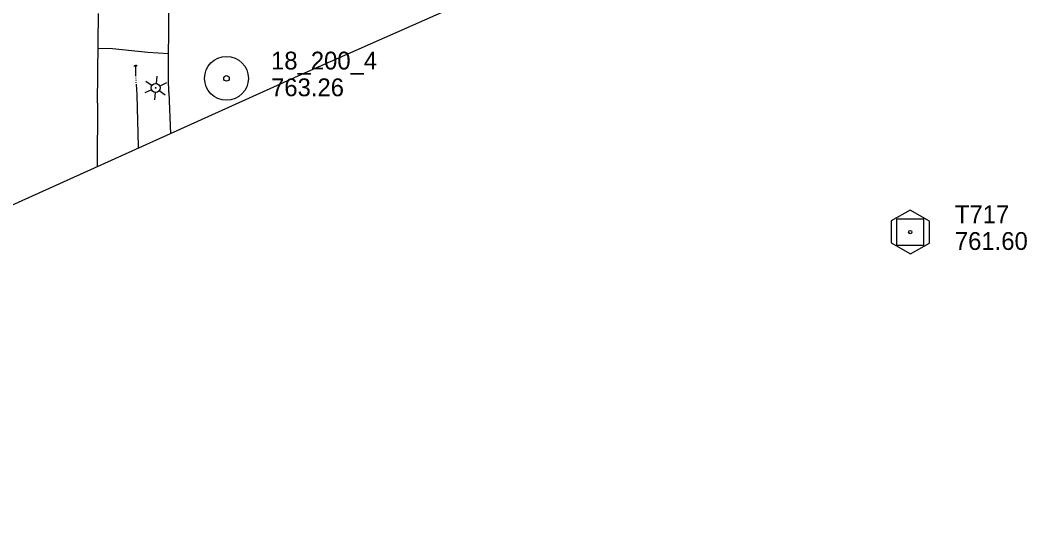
# Model space of a CAD drawing. Extents: x 589250 to 1188077, y 162953 to 363065.
# Drawn here: x 593147.3 to 593486.1, y 187632 to 187804.6 of the extents above; entities that cross this region are included whole.
import ezdxf

# ---------------------------------------------------------------- set-up
doc = ezdxf.new("R2010")
doc.units = 0
for name, color, linetype in [('E_DRN', 7, 'Continuous'), ('E_DWY', 7, 'Continuous'), ('E_LTG', 7, 'Continuous'), ('E_MAP_Control', 7, 'Continuous'), ('E_MAP_Limits', 7, 'Continuous'), ('E_MAP_PassPoints', 7, 'Continuous'), ('E_PATH_Sidewalk', 7, 'Continuous'), ('E_WTR_FlowLine', 7, 'Continuous')]:
    doc.layers.add(name, color=color, linetype=linetype)

msp = doc.modelspace()

# ---------------------------------------------------------------- linework, layer by layer
at = {"layer": 'E_DRN'}
msp.add_arc((593186.16, 187788.56), 0.761, 42.1141, 148.3743, dxfattribs=at)
at = {"layer": 'E_DWY'}
for p, q in [((593197.22, 187784.87), (593197.33, 187808.32)), ((593173.35, 187776.67), (593173.68, 187806.81)), ((593197.29, 187780.26), (593197.22, 187784.87)), ((593197.29, 187780.26), (593197.93, 187766.34)), ((593173.35, 187776.67), (593173.19, 187755.19))]:
    msp.add_line(p, q, dxfattribs=at)
at = {"layer": 'E_LTG'}
for p, q in [((593189.63, 187784.08), (593191.67, 187782.63)), ((593193.27, 187785.74), (593193.04, 187783.25)), ((593191.53, 187781.13), (593189.25, 187780.09)), ((593192.75, 187780.26), (593192.51, 187777.77)), ((593194.11, 187780.89), (593196.15, 187779.44)), ((593196.53, 187783.42), (593194.26, 187782.38))]:
    msp.add_line(p, q, dxfattribs=at)
for radius in [1.5, 0.125]:
    msp.add_circle((593192.89, 187781.76), radius, dxfattribs=at)
at = {"layer": 'E_MAP_Control'}
for p, q in [((593442.4, 187728.74), (593442.4, 187737.74)), ((593442.4, 187737.74), (593451.4, 187737.74)), ((593442.4, 187728.74), (593442.4, 187737.74)), ((593442.4, 187737.74), (593451.4, 187737.74)), ((593442.4, 187728.74), (593442.4, 187737.74)), ((593442.4, 187737.74), (593451.4, 187737.74)), ((593442.4, 187728.74), (593442.4, 187737.74)), ((593442.4, 187737.74), (593451.4, 187737.74)), ((593451.4, 187737.74), (593451.4, 187728.74)), ((593451.4, 187737.74), (593451.4, 187728.74)), ((593451.4, 187737.74), (593451.4, 187728.74)), ((593451.4, 187737.74), (593451.4, 187728.74)), ((593451.4, 187728.74), (593442.4, 187728.74)), ((593451.4, 187728.74), (593442.4, 187728.74)), ((593451.4, 187728.74), (593442.4, 187728.74)), ((593451.4, 187728.74), (593442.4, 187728.74))]:
    msp.add_line(p, q, dxfattribs=at)
msp.add_lwpolyline([(593440.49, 187737), (593440.49, 187729.61), (593446.95, 187725.89), (593453.35, 187729.55), (593453.35, 187736.88), (593446.83, 187740.6)], close=True, dxfattribs=at)
msp.add_lwpolyline([(593440.49, 187737), (593440.49, 187729.61), (593446.95, 187725.89), (593453.35, 187729.55), (593453.35, 187736.88), (593446.83, 187740.6)], close=True, dxfattribs=at)
msp.add_lwpolyline([(593440.49, 187737), (593440.49, 187729.61), (593446.95, 187725.89), (593453.35, 187729.55), (593453.35, 187736.88), (593446.83, 187740.6)], close=True, dxfattribs=at)
msp.add_lwpolyline([(593440.49, 187737), (593440.49, 187729.61), (593446.95, 187725.89), (593453.35, 187729.55), (593453.35, 187736.88), (593446.83, 187740.6)], close=True, dxfattribs=at)
msp.add_circle((593446.9, 187733.24), 0.546, dxfattribs=at)
msp.add_circle((593446.9, 187733.24), 0.546, dxfattribs=at)
msp.add_circle((593446.9, 187733.24), 0.546, dxfattribs=at)
msp.add_circle((593446.9, 187733.24), 0.546, dxfattribs=at)
at = {"layer": 'E_MAP_Limits'}
for p, q in [((593372.04, 187843.86), (593243.01, 187786.67)), ((593243.01, 187786.67), (592900.13, 187632.03))]:
    msp.add_line(p, q, dxfattribs=at)
at = {"layer": 'E_MAP_PassPoints'}
for radius in [7.38, 7.38, 7.38, 7.38, 0.945, 0.945, 0.945, 0.945]:
    msp.add_circle((593216.74, 187784.97), radius, dxfattribs=at)
at = {"layer": 'E_PATH_Sidewalk'}
for p, q in [((593178.38, 187794.95), (593173.55, 187794.97)), ((593190.27, 187793.73), (593178.38, 187794.95)), ((593197.26, 187793.21), (593190.27, 187793.73))]:
    msp.add_line(p, q, dxfattribs=at)
at = {"layer": 'E_WTR_FlowLine'}
for p, q in [((593186.24, 187785.72), (593186.23, 187789.32)), ((593186.24, 187785.69), (593186.24, 187785.72)), ((593186.29, 187784.96), (593186.27, 187785.21)), ((593186.34, 187784.23), (593186.32, 187784.48)), ((593186.39, 187783.5), (593186.37, 187783.74)), ((593186.66, 187779.48), (593186.42, 187783.01)), ((593187.16, 187762.01), (593186.66, 187779.48)), ((593187.18, 187761.49), (593187.16, 187762.01))]:
    msp.add_line(p, q, dxfattribs=at)

# ---------------------------------------------------------------- texts
at = {"layer": 'E_MAP_Control'}
for s, p in [('T717', (593461.91, 187736.24)), ('T717', (593461.91, 187736.24)), ('T717', (593461.91, 187736.24)), ('T717', (593461.91, 187736.24)), ('761.60', (593461.91, 187727.24)), ('761.60', (593461.91, 187727.24)), ('761.60', (593461.91, 187727.24)), ('761.60', (593461.91, 187727.24))]:
    msp.add_text(s, height=6, dxfattribs=at).set_placement(p)
at = {"layer": 'E_MAP_PassPoints'}
for s, p in [('18_200_4', (593231.74, 187787.96)), ('18_200_4', (593231.74, 187787.96)), ('18_200_4', (593231.74, 187787.96)), ('18_200_4', (593231.74, 187787.96)), ('763.26', (593231.74, 187778.96)), ('763.26', (593231.74, 187778.96)), ('763.26', (593231.74, 187778.96)), ('763.26', (593231.74, 187778.96))]:
    msp.add_text(s, height=6, dxfattribs=at).set_placement(p)

doc.saveas('drawing.dxf')
